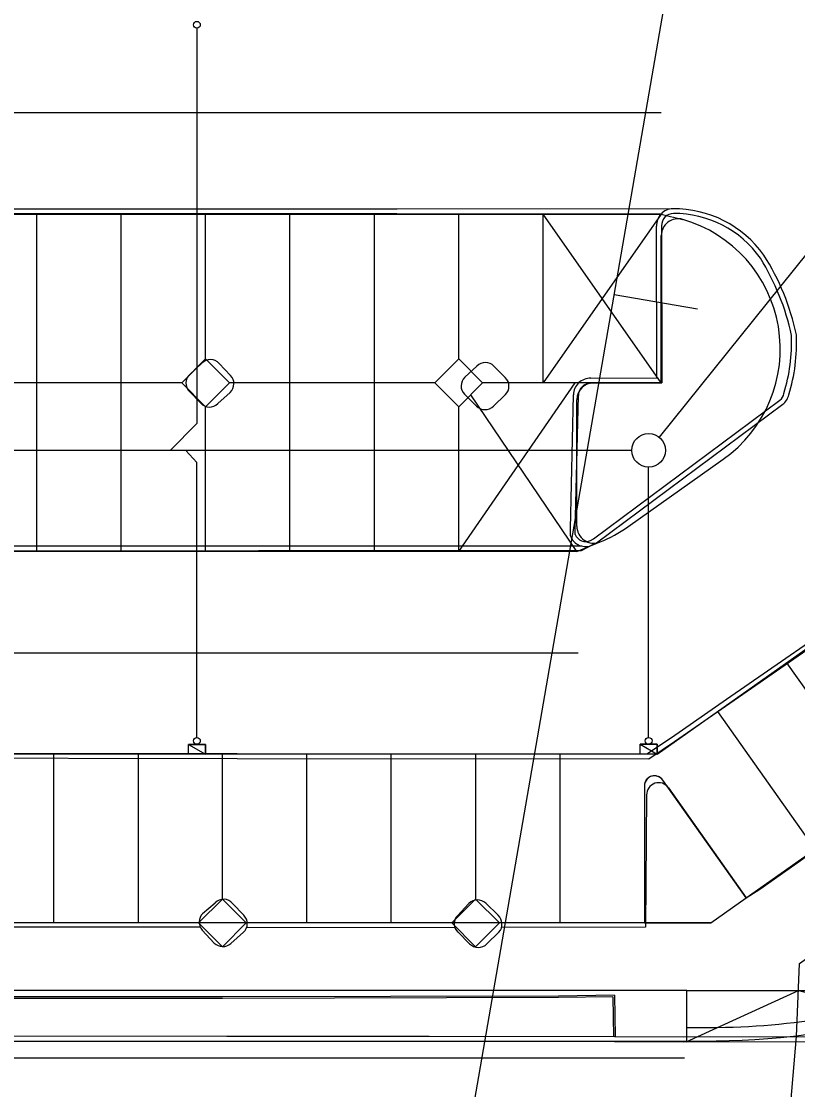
# Model space of a CAD drawing. Extents: x -264205 to -263659, y -1242401 to -1241986.
# Drawn here: x -263836.03 to -263813.03, y -1242302.92 to -1242271.27 of the extents above; entities that cross this region are included whole.
import ezdxf

# ---------------------------------------------------------------- set-up
doc = ezdxf.new("R2010")
doc.units = 0
for name, color, linetype in [('PROJEKT_OBRUBNIKY_KOMUNIKACIE', 7, 'Continuous'), ('PROJEKT_TDZ_VODOROVNE', 7, 'Continuous'), ('RAM_NA_TLAC_2-4_1-250', 7, 'Continuous'), ('SITUACIA_DSP_2D', 7, 'Continuous'), ('SO_20-1_OBRUBNIKY_DOLNA_HRANA', 7, 'Continuous'), ('SO_20-1_OBRUBNIKY_HORNA_HRANA', 7, 'Continuous'), ('SO_20-2_OBRUBNIKY_DOLNA_HRANA', 7, 'Continuous'), ('SO_20-2_OBRUBNIKY_HORNA_HRANA', 7, 'Continuous')]:
    doc.layers.add(name, color=color, linetype=linetype)

msp = doc.modelspace()

# ---------------------------------------------------------------- linework, layer by layer
at = {"layer": 'PROJEKT_OBRUBNIKY_KOMUNIKACIE'}
for p, q in [((-263917.08, -1242276.982), (-263817.068, -1242276.982)), ((-263817.068, -1242276.982), (-263816.429, -1242277.14)), ((-263817.068, -1242281.982), (-263817.068, -1242277.62)), ((-263817.068, -1242281.982), (-263819.068, -1242281.982)), ((-263819.568, -1242286.231), (-263819.568, -1242282.482)), ((-263818.06, -1242286.248), (-263815.232, -1242284.248)), ((-263817.19, -1242292.982), (-263807.068, -1242285.823)), ((-263819.568, -1242286.982), (-263818.882, -1242286.695)), ((-263819.568, -1242286.982), (-263917.08, -1242286.982)), ((-263817.19, -1242292.982), (-263917.08, -1242292.982)), ((-263817.482, -1242293.716), (-263817.518, -1242293.761)), ((-263817.437, -1242293.678), (-263817.482, -1242293.716)), ((-263817.386, -1242293.65), (-263817.437, -1242293.678)), ((-263817.33, -1242293.633), (-263817.386, -1242293.65)), ((-263817.273, -1242293.626), (-263817.33, -1242293.633)), ((-263817.215, -1242293.631), (-263817.273, -1242293.626)), ((-263817.159, -1242293.647), (-263817.215, -1242293.631)), ((-263817.107, -1242293.673), (-263817.159, -1242293.647)), ((-263817.061, -1242293.709), (-263817.107, -1242293.673)), ((-263817.023, -1242293.753), (-263817.061, -1242293.709)), ((-263817.562, -1242293.868), (-263817.568, -1242293.926)), ((-263817.568, -1242293.926), (-263817.568, -1242297.982)), ((-263817.545, -1242293.812), (-263817.562, -1242293.868)), ((-263817.518, -1242293.761), (-263817.545, -1242293.812)), ((-263814.555, -1242297.242), (-263817.023, -1242293.753)), ((-263814.555, -1242297.242), (-263811.05, -1242294.763)), ((-263815.601, -1242297.982), (-263814.555, -1242297.242)), ((-263815.601, -1242297.982), (-263917.08, -1242297.982)), ((-263817.568, -1242297.982), (-263815.601, -1242297.982)), ((-263816.308, -1242299.982), (-263918.049, -1242299.982)), ((-263816.308, -1242301.482), (-263816.308, -1242299.982)), ((-263816.308, -1242299.982), (-263808.904, -1242299.982)), ((-263914.08, -1242301.482), (-263815.822, -1242301.482))]:
    msp.add_line(p, q, dxfattribs=at)
for points in [[(-263830.568, -1242281.275), (-263829.861, -1242281.982), (-263830.568, -1242282.689), (-263831.275, -1242281.982), (-263830.568, -1242281.275)], [(-263823.068, -1242281.275), (-263822.361, -1242281.982), (-263823.068, -1242282.689), (-263823.775, -1242281.982), (-263823.068, -1242281.275)], [(-263830.068, -1242297.275), (-263829.361, -1242297.982), (-263830.068, -1242298.689), (-263830.775, -1242297.982), (-263830.068, -1242297.275)], [(-263822.568, -1242297.275), (-263821.861, -1242297.982), (-263822.568, -1242298.689), (-263823.275, -1242297.982), (-263822.568, -1242297.275)], [(-263816.327, -1242301.51), (-263813.002, -1242299.982), (-263809.906, -1242300.757)]]:
    msp.add_lwpolyline(points, dxfattribs=at)
for centre, radius, start, end in [((-263816.568, -1242277.62), 0.5, 73.8446, 180), ((-263817.542, -1242280.982), 4, 305.2702, 73.8446), ((-263819.068, -1242282.482), 0.5, 90, 180), ((-263819.068, -1242286.231), 0.5, 180, 291.8332), ((-263820.369, -1242282.982), 4, 291.8332, 305.2702), ((-263815.822, -1242276.982), 24.5, 270, 326.3992)]:
    msp.add_arc(centre, radius, start, end, dxfattribs=at)
at = {"layer": 'PROJEKT_TDZ_VODOROVNE'}
for p, q in [((-263817.068, -1242273.982), (-263917.477, -1242273.982)), ((-263835.568, -1242281.982), (-263835.568, -1242276.982)), ((-263833.068, -1242281.982), (-263833.068, -1242276.982)), ((-263830.568, -1242281.275), (-263830.568, -1242276.982)), ((-263828.068, -1242282.482), (-263828.068, -1242276.982)), ((-263825.568, -1242282.482), (-263825.568, -1242276.982)), ((-263823.068, -1242281.275), (-263823.068, -1242276.982)), ((-263820.568, -1242281.982), (-263820.568, -1242276.982)), ((-263817.068, -1242276.982), (-263820.568, -1242281.982)), ((-263817.068, -1242281.982), (-263820.568, -1242276.982)), ((-263831.275, -1242281.982), (-263837.361, -1242281.982)), ((-263835.568, -1242286.982), (-263835.568, -1242281.982)), ((-263833.068, -1242286.976), (-263833.068, -1242281.982)), ((-263823.775, -1242281.982), (-263829.861, -1242281.982)), ((-263828.068, -1242286.982), (-263828.068, -1242281.982)), ((-263825.568, -1242286.976), (-263825.568, -1242281.982)), ((-263823.068, -1242286.982), (-263819.614, -1242281.982)), ((-263818.068, -1242281.982), (-263822.361, -1242281.982)), ((-263819.568, -1242286.982), (-263822.714, -1242282.336)), ((-263830.568, -1242286.982), (-263830.568, -1242282.689)), ((-263823.068, -1242286.982), (-263823.068, -1242282.689)), ((-263819.531, -1242289.994), (-263917.477, -1242289.994)), ((-263813.36, -1242290.273), (-263810.881, -1242293.778)), ((-263813.36, -1242290.273), (-263810.881, -1242293.778)), ((-263815.401, -1242291.717), (-263812.514, -1242295.799)), ((-263835.068, -1242297.982), (-263835.068, -1242292.982)), ((-263832.568, -1242292.982), (-263832.568, -1242297.982)), ((-263830.068, -1242297.275), (-263830.068, -1242292.982)), ((-263827.568, -1242297.982), (-263827.568, -1242292.982)), ((-263825.068, -1242297.982), (-263825.068, -1242292.982)), ((-263822.568, -1242292.982), (-263822.568, -1242297.275)), ((-263820.068, -1242292.982), (-263820.068, -1242297.982)), ((-263913.857, -1242301.982), (-263816.374, -1242301.982))]:
    msp.add_line(p, q, dxfattribs=at)
msp.add_lwpolyline([(-263831.211, -1242326.873), (-263816.19, -1242319.41), (-263814.291, -1242315.804), (-263813.06, -1242301.353), (-263812.968, -1242299.181), (-263802.618, -1242291.831), (-263801.478, -1242290.893), (-263800.257, -1242289.755), (-263799.049, -1242288.464), (-263798.027, -1242287.218), (-263749.798, -1242216.488), (-263742.736, -1242211.145)], dxfattribs=at)
msp.add_arc((-263817.542, -1242280.982), 4, 83.1966, 90, dxfattribs=at)
at = {"layer": 'RAM_NA_TLAC_2-4_1-250'}
msp.add_line((-263818.459, -1242279.36), (-263815.996, -1242279.787), dxfattribs=at)
msp.add_lwpolyline([(-263827.42, -1242331.09), (-263769.814, -1241998.542), (-263696.654, -1242011.215), (-263754.26, -1242343.763)], close=True, dxfattribs=at)
at = {"layer": 'SITUACIA_DSP_2D'}
for p, q in [((-263830.824, -1242271.473), (-263830.824, -1242283.187)), ((-263807.38, -1242271.45), (-263817.128, -1242283.593)), ((-263817.068, -1242281.982), (-263817.068, -1242277.62)), ((-263831.275, -1242281.982), (-263830.568, -1242281.275)), ((-263830.568, -1242281.275), (-263829.861, -1242281.982)), ((-263823.775, -1242281.982), (-263823.068, -1242281.275)), ((-263823.068, -1242281.275), (-263822.361, -1242281.982)), ((-263830.568, -1242282.689), (-263831.275, -1242281.982)), ((-263829.861, -1242281.982), (-263830.568, -1242282.689)), ((-263823.068, -1242282.689), (-263823.775, -1242281.982)), ((-263822.361, -1242281.982), (-263823.068, -1242282.689)), ((-263817.068, -1242281.982), (-263819.068, -1242281.982)), ((-263819.568, -1242286.231), (-263819.568, -1242282.482)), ((-263830.824, -1242283.187), (-263831.619, -1242283.982)), ((-263817.941, -1242283.982), (-263870.324, -1242283.982)), ((-263817.941, -1242283.982), (-263870.324, -1242283.982)), ((-263830.824, -1242284.343), (-263831.149, -1242283.982)), ((-263818.06, -1242286.248), (-263815.232, -1242284.248)), ((-263830.824, -1242292.492), (-263830.824, -1242284.343)), ((-263817.441, -1242292.492), (-263817.441, -1242284.482)), ((-263831.074, -1242292.693), (-263830.574, -1242292.693)), ((-263831.074, -1242292.983), (-263831.074, -1242292.693)), ((-263831.074, -1242292.693), (-263830.574, -1242292.983)), ((-263831.074, -1242292.693), (-263830.574, -1242292.983)), ((-263830.574, -1242292.693), (-263831.074, -1242292.693)), ((-263830.824, -1242292.693), (-263830.824, -1242292.692)), ((-263830.574, -1242292.693), (-263830.574, -1242292.983)), ((-263830.574, -1242292.983), (-263830.574, -1242292.693)), ((-263817.691, -1242292.692), (-263817.191, -1242292.692)), ((-263817.691, -1242292.982), (-263817.691, -1242292.692)), ((-263817.691, -1242292.692), (-263817.191, -1242292.982)), ((-263817.691, -1242292.692), (-263817.191, -1242292.982)), ((-263817.191, -1242292.692), (-263817.691, -1242292.692)), ((-263817.191, -1242292.692), (-263817.191, -1242292.982)), ((-263817.191, -1242292.982), (-263817.191, -1242292.692)), ((-263830.574, -1242292.983), (-263831.074, -1242292.983)), ((-263817.191, -1242292.982), (-263817.691, -1242292.982)), ((-263814.555, -1242297.242), (-263811.05, -1242294.763)), ((-263830.775, -1242297.982), (-263830.068, -1242297.275)), ((-263830.068, -1242297.275), (-263829.361, -1242297.982)), ((-263823.275, -1242297.982), (-263822.568, -1242297.275)), ((-263822.568, -1242297.275), (-263821.861, -1242297.982)), ((-263815.601, -1242297.982), (-263917.08, -1242297.982)), ((-263830.068, -1242298.689), (-263830.775, -1242297.982)), ((-263829.361, -1242297.982), (-263830.068, -1242298.689)), ((-263822.568, -1242298.689), (-263823.275, -1242297.982)), ((-263821.861, -1242297.982), (-263822.568, -1242298.689)), ((-263816.308, -1242299.982), (-263918.049, -1242299.982)), ((-263816.327, -1242301.51), (-263813.002, -1242299.982)), ((-263816.308, -1242301.482), (-263816.308, -1242299.982)), ((-263816.308, -1242299.982), (-263808.904, -1242299.982)), ((-263914.08, -1242301.482), (-263815.822, -1242301.482))]:
    msp.add_line(p, q, dxfattribs=at)
msp.add_lwpolyline([(-263817.568, -1242293.926), (-263817.568, -1242297.982), (-263815.601, -1242297.982), (-263814.555, -1242297.242), (-263817.023, -1242293.753)], dxfattribs=at)
for centre, radius in [((-263830.824, -1242271.373), 0.1), ((-263817.441, -1242283.982), 0.5), ((-263830.824, -1242292.592), 0.1), ((-263817.441, -1242292.592), 0.1)]:
    msp.add_circle(centre, radius, dxfattribs=at)
for centre, radius, start, end in [((-263816.568, -1242277.62), 0.5, 73.8446, 180), ((-263817.542, -1242280.982), 4, 305.2702, 73.8446), ((-263819.068, -1242282.482), 0.5, 90, 180), ((-263819.068, -1242286.231), 0.5, 180, 291.8332), ((-263820.369, -1242282.982), 4, 291.8332, 305.2702), ((-263815.822, -1242276.982), 24.5, 270, 326.3992), ((-263817.268, -1242293.926), 0.3, 35.2702, 180), ((-263815.836, -1242276.967), 24.119, 268.8787, 286.1798)]:
    msp.add_arc(centre, radius, start, end, dxfattribs=at)
at = {"layer": 'SO_20-1_OBRUBNIKY_DOLNA_HRANA'}
for points in [[(-263913.884, -1242301.489), (-263907.893, -1242301.489), (-263900.89, -1242301.488), (-263893.898, -1242301.483), (-263886.917, -1242301.473), (-263879.922, -1242301.465), (-263872.91, -1242301.469), (-263865.929, -1242301.465), (-263859.932, -1242301.473), (-263850.941, -1242301.471), (-263843.947, -1242301.471), (-263836.942, -1242301.481), (-263829.943, -1242301.484), (-263823.945, -1242301.487), (-263818.452, -1242301.495), (-263816.42, -1242301.504)], [(-263816.42, -1242301.504), (-263808.465, -1242301.488)]]:
    msp.add_lwpolyline(points, dxfattribs=at)
at = {"layer": 'SO_20-1_OBRUBNIKY_HORNA_HRANA'}
for points in [[(-263913.884, -1242301.344), (-263907.893, -1242301.343), (-263900.896, -1242301.344), (-263893.895, -1242301.338), (-263886.916, -1242301.328), (-263879.921, -1242301.324), (-263872.911, -1242301.324), (-263865.928, -1242301.325), (-263859.931, -1242301.327), (-263850.935, -1242301.324), (-263843.941, -1242301.331), (-263836.939, -1242301.332), (-263829.941, -1242301.342), (-263823.94, -1242301.343), (-263818.456, -1242301.352), (-263816.413, -1242301.358)], [(-263816.413, -1242301.358), (-263808.476, -1242301.344)]]:
    msp.add_lwpolyline(points, dxfattribs=at)
at = {"layer": 'SO_20-2_OBRUBNIKY_DOLNA_HRANA'}
msp.add_line((-263817.198, -1242281.836), (-263817.206, -1242277.337), dxfattribs=at)
for points in [[(-263806.84, -1242270.884), (-263806.855, -1242275.745), (-263806.866, -1242281.754), (-263806.878, -1242285.825), (-263810.985, -1242288.673), (-263815.032, -1242291.478), (-263816.678, -1242292.619), (-263817.431, -1242293.129)], [(-263806.994, -1242271.026), (-263807.002, -1242275.743), (-263807.011, -1242281.745), (-263807.02, -1242285.741), (-263807.029, -1242285.754), (-263811.073, -1242288.555), (-263815.133, -1242291.369), (-263816.759, -1242292.501), (-263817.492, -1242292.982)], [(-263816.727, -1242276.824), (-263824.896, -1242276.832), (-263841.932, -1242276.838), (-263860.969, -1242276.825), (-263872.991, -1242276.822), (-263881, -1242276.818), (-263897.019, -1242276.831), (-263905.035, -1242276.846), (-263913.057, -1242276.848), (-263917.557, -1242276.899)], [(-263817.074, -1242276.98), (-263824.904, -1242276.976), (-263831.918, -1242276.976), (-263841.931, -1242276.979), (-263850.949, -1242276.976), (-263860.958, -1242276.969), (-263872.991, -1242276.965), (-263880.996, -1242276.964), (-263889.006, -1242276.968), (-263897.017, -1242276.976), (-263905.035, -1242276.99), (-263913.048, -1242276.994), (-263917.092, -1242277.009)], [(-263819.157, -1242281.847), (-263817.198, -1242281.836)], [(-263819.76, -1242286.519), (-263819.756, -1242286.309), (-263819.667, -1242282.336)], [(-263819.103, -1242286.786), (-263818.99, -1242286.727), (-263813.468, -1242282.618)], [(-263819.103, -1242286.786), (-263819.439, -1242286.959), (-263828.996, -1242286.962), (-263838.005, -1242286.965), (-263845.009, -1242286.967), (-263853.017, -1242286.968), (-263861.032, -1242286.966), (-263868.037, -1242286.96), (-263877.037, -1242286.952), (-263886.053, -1242286.951), (-263895.068, -1242286.953), (-263904.067, -1242286.955), (-263910.084, -1242286.961), (-263917.346, -1242286.958)], [(-263819.419, -1242286.819), (-263828.995, -1242286.822), (-263838.007, -1242286.821), (-263845.022, -1242286.826), (-263853.012, -1242286.818), (-263861.03, -1242286.825), (-263868.034, -1242286.816), (-263877.043, -1242286.812), (-263886.05, -1242286.81), (-263895.064, -1242286.807), (-263904.07, -1242286.816), (-263910.08, -1242286.821), (-263917.062, -1242286.824)], [(-263817.492, -1242292.982), (-263829.632, -1242292.973), (-263839.651, -1242292.963), (-263849.653, -1242292.97), (-263858.67, -1242292.978), (-263866.671, -1242292.969), (-263877.683, -1242292.971), (-263887.693, -1242292.984), (-263898.705, -1242293.002), (-263909.705, -1242293.003), (-263917.41, -1242292.997)], [(-263817.431, -1242293.129), (-263829.63, -1242293.121), (-263839.649, -1242293.107), (-263849.656, -1242293.117), (-263858.667, -1242293.124), (-263866.668, -1242293.115), (-263877.682, -1242293.116), (-263887.695, -1242293.128), (-263898.705, -1242293.142), (-263909.706, -1242293.151), (-263917.057, -1242293.143)]]:
    msp.add_lwpolyline(points, dxfattribs=at)
for centre, major_axis, ratio, start_param, end_param in [((-263816.713, -1242277.316), (-0.493, 0.007), 0.998656, 4.754947, 6.340777), ((-263816.689, -1242280.086), (-3.013, 1.255), 0.999232, 4.154509, 5.118327), ((-263819.937, -1242281.995), (-1.771, 6.806), 0.998447, 4.664219, 5.028829), ((-263818.332, -1242280.801), (0.659, 5.249), 0.996882, 4.541527, 4.88325), ((-263819.172, -1242282.341), (0.177, 0.462), 0.999862, 0.334864, 1.925632), ((-263813.759, -1242282.232), (0.264, 0.407), 0.997615, 4.364767, 5.060011), ((-263819.309, -1242286.35), (0.352, -0.33), 0.999624, 4.254194, 5.906626)]:
    msp.add_ellipse(centre, major_axis=major_axis, ratio=ratio, start_param=start_param, end_param=end_param, dxfattribs=at)
at = {"layer": 'SO_20-2_OBRUBNIKY_HORNA_HRANA'}
for p, q in [((-263817.056, -1242277.328), (-263817.049, -1242281.984)), ((-263830.676, -1242281.402), (-263831.039, -1242281.733)), ((-263829.829, -1242281.764), (-263830.164, -1242281.407)), ((-263822.531, -1242281.485), (-263822.889, -1242281.819)), ((-263821.689, -1242281.828), (-263822.023, -1242281.486)), ((-263830.711, -1242282.584), (-263831.047, -1242282.239)), ((-263830.205, -1242282.597), (-263829.836, -1242282.264)), ((-263822.895, -1242282.32), (-263822.546, -1242282.672)), ((-263822.034, -1242282.67), (-263821.683, -1242282.33)), ((-263830.655, -1242297.703), (-263830.284, -1242297.386)), ((-263829.767, -1242297.407), (-263829.436, -1242297.754)), ((-263822.766, -1242297.406), (-263823.108, -1242297.769)), ((-263821.899, -1242297.758), (-263822.265, -1242297.401)), ((-263830.723, -1242298.113), (-263836.888, -1242298.111)), ((-263823.183, -1242298.117), (-263829.355, -1242298.13)), ((-263830.311, -1242298.579), (-263830.666, -1242298.201)), ((-263829.821, -1242298.595), (-263829.446, -1242298.26)), ((-263823.089, -1242298.261), (-263822.744, -1242298.599)), ((-263821.876, -1242298.255), (-263822.234, -1242298.607)), ((-263818.504, -1242300.177), (-263818.486, -1242301.352)), ((-263818.454, -1242300.127), (-263818.436, -1242301.352))]:
    msp.add_line(p, q, dxfattribs=at)
for points in [[(-263819.152, -1242281.991), (-263817.049, -1242281.984)], [(-263819.614, -1242286.471), (-263819.615, -1242286.344), (-263819.521, -1242282.357)], [(-263819.163, -1242286.654), (-263819.07, -1242286.607), (-263813.554, -1242282.499)], [(-263816.857, -1242293.981), (-263814.551, -1242297.238), (-263814.147, -1242296.981), (-263810.898, -1242294.697)], [(-263817.501, -1242294.193), (-263817.535, -1242298.114), (-263821.801, -1242298.121)], [(-263818.454, -1242300.127), (-263820.114, -1242300.153), (-263830.062, -1242300.171), (-263840.06, -1242300.171), (-263850.054, -1242300.16), (-263860.027, -1242300.174), (-263870.031, -1242300.18), (-263880.008, -1242300.187), (-263888.684, -1242300.195), (-263899.013, -1242300.19), (-263908.987, -1242300.212), (-263915.978, -1242300.22), (-263917.721, -1242300.207)], [(-263818.504, -1242300.177), (-263820.112, -1242300.193), (-263830.062, -1242300.221), (-263840.06, -1242300.221), (-263850.054, -1242300.21), (-263860.027, -1242300.224), (-263870.031, -1242300.23), (-263880.008, -1242300.237), (-263888.684, -1242300.245), (-263899.013, -1242300.24), (-263908.987, -1242300.262), (-263915.978, -1242300.27), (-263917.654, -1242300.257)]]:
    msp.add_lwpolyline(points, dxfattribs=at)
for centre, major_axis, ratio, start_param, end_param in [((-263816.708, -1242277.314), (0.221, -0.27), 0.999554, 2.444805, 4.067697), ((-263816.683, -1242280.081), (-2.988, 0.888), 0.99971, 4.041842, 5.007956), ((-263820.116, -1242282.043), (-1.733, 6.852), 0.999129, 4.673397, 5.024188), ((-263818.277, -1242280.781), (0.914, 5.027), 0.992715, 4.590369, 4.930442), ((-263830.422, -1242281.651), (-0.309, -0.176), 0.999729, 3.379744, 4.99023), ((-263822.278, -1242281.734), (-0.331, -0.13), 0.999487, 3.538313, 5.13144), ((-263830.804, -1242281.99), (-0.022, -0.347), 0.999146, 3.9461, 5.574386), ((-263830.083, -1242282.01), (-0.272, 0.227), 0.99997, 3.037553, 4.607722), ((-263822.645, -1242282.072), (-0.004, -0.352), 0.999816, 3.920946, 5.503832), ((-263821.926, -1242282.082), (0.257, 0.234), 0.999872, 4.747625, 6.36402), ((-263819.16, -1242282.352), (-0.268, -0.242), 0.999148, 3.955685, 5.562393), ((-263813.749, -1242282.249), (0.284, 0.142), 0.999734, 4.911122, 5.6763), ((-263830.452, -1242282.351), (0.321, 0.135), 0.999067, 3.476005, 5.100322), ((-263822.291, -1242282.412), (0.358, -0.066), 0.9986, 4.118636, 5.677436), ((-263819.307, -1242286.361), (0.104, -0.309), 0.999868, 4.731058, 6.4166), ((-263817.147, -1242294.184), (0.049, -0.351), 0.999595, 2.042666, 4.598058), ((-263830.035, -1242297.634), (-0.35, 0.031), 0.999187, 3.933605, 5.587069), ((-263822.513, -1242297.657), (-0.356, 0.021), 0.998304, 4.002686, 5.559324), ((-263830.39, -1242297.958), (-0.074, 0.36), 0.998996, 0.600277, 2.089271), ((-263829.677, -1242298.002), (0.143, 0.315), 0.999689, 4.2992, 5.939539), ((-263822.855, -1242298.006), (0.013, -0.347), 0.998277, 3.923315, 5.501463), ((-263822.142, -1242298.018), (-0.141, 0.327), 0.999984, 3.579828, 5.12581), ((-263830.057, -1242298.322), (0.357, -0.057), 0.99987, 4.093828, 5.585104), ((-263822.485, -1242298.356), (0.309, -0.176), 0.999327, 4.412509, 6.015834)]:
    msp.add_ellipse(centre, major_axis=major_axis, ratio=ratio, start_param=start_param, end_param=end_param, dxfattribs=at)

doc.saveas('drawing.dxf')
